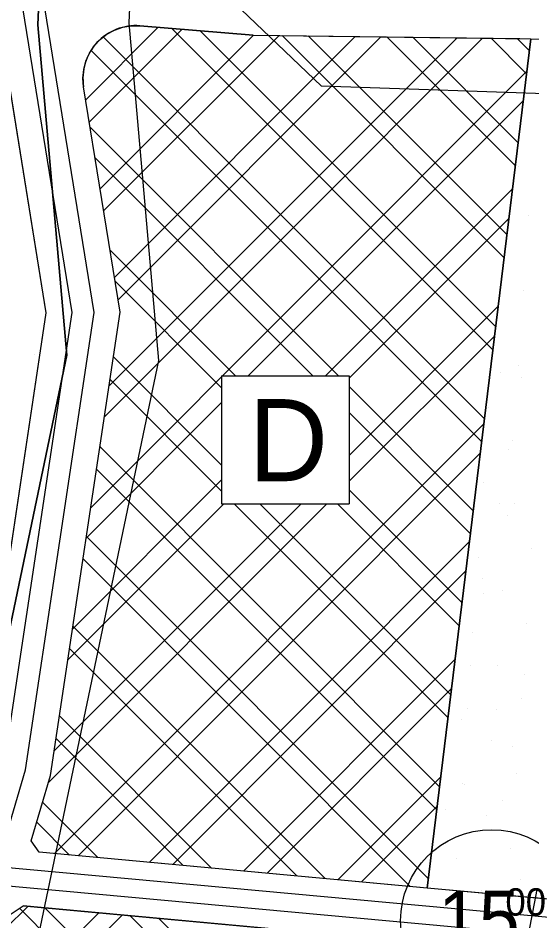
# Model space of a CAD drawing. Extents: x 419109 to 421295, y 4452223 to 4457798.
# Drawn here: x 420008.2 to 420149.1, y 4456608.7 to 4456856.1 of the extents above; entities that cross this region are included whole.
import ezdxf

# ---------------------------------------------------------------- set-up
doc = ezdxf.new("R2010")
doc.units = 0
for name, color, linetype in [('ADAKENARI', 7, 'Continuous'), ('KALDIRIM_FAT', 7, 'Continuous'), ('KD_DAIRE', 7, 'Continuous'), ('KD_YGEN', 7, 'Continuous'), ('PL_AYA_PARK_DINLENME', 7, 'Continuous'), ('PL_K_DEPOLAMA', 7, 'Continuous'), ('PL_KA_TARIM_ALANI', 7, 'Continuous'), ('SEMBOL_FAT', 7, 'Continuous'), ('SN_TASKIN', 7, 'Continuous'), ('TA_ENH_KORUMA', 7, 'Continuous'), ('TRFAT_DEPOLAMA', 7, 'Continuous'), ('TRFAT_PARKALANI', 7, 'Continuous')]:
    doc.layers.add(name, color=color, linetype=linetype)

msp = doc.modelspace()

# ---------------------------------------------------------------- linework, layer by layer
at = {"layer": 'ADAKENARI'}
for p, q in [((420015.89, 4456775.35), (420001.7, 4456863.07)), ((420072.61, 4456851.42), (420041.59, 4456853.95)), ((420072.61, 4456851.42), (420148.82, 4456850.39)), ((420148.82, 4456850.39), (420120.4, 4456617.74)), ((420148.82, 4456850.39), (420180.5, 4456849.97)), ((420036.13, 4456775.46), (420026.14, 4456837.23)), ((419997.49, 4456652.91), (420015.89, 4456775.35)), ((420017.07, 4456648.57), (420036.13, 4456775.46)), ((420011.79, 4456630.71), (420017.07, 4456648.57)), ((420013.93, 4456627.55), (420011.79, 4456630.71)), ((420120.4, 4456617.74), (420013.93, 4456627.55)), ((420157.26, 4456614.34), (420120.4, 4456617.74)), ((420005.76, 4456610.29), (420009.59, 4456612.89)), ((420118.58, 4456602.84), (420009.59, 4456612.89))]:
    msp.add_line(p, q, dxfattribs=at)
for centre, radius, start, end in [((420347.44, 4457066.63), 231.36, 196.8901, 245.5215), ((420040.42, 4456839.54), 14.46, 85.3301, 189.1888)]:
    msp.add_arc(centre, radius, start, end, dxfattribs=at)
at = {"layer": 'KALDIRIM_FAT'}
for p, q in [((420022.98, 4456775.39), (420008.77, 4456863.2)), ((420029.05, 4456775.42), (420014.83, 4456863.31)), ((420004.35, 4456651.39), (420022.98, 4456775.39)), ((420010.22, 4456650.09), (420029.05, 4456775.42)), ((419972.3, 4456521.75), (420010.22, 4456650.09)), ((420216.6, 4456603.85), (420002.39, 4456623.6)), ((420216.45, 4456598.84), (420000.94, 4456618.71))]:
    msp.add_line(p, q, dxfattribs=at)
at = {"layer": 'KD_DAIRE'}
msp.add_circle((420138.06, 4456608.72), 25, dxfattribs=at)
at = {"layer": 'PL_AYA_PARK_DINLENME'}
for points in [[(419859.9, 4456012.03), (419712.12, 4456044.1), (419754.34, 4456173.09), (419839.06, 4456376.31), (419960.56, 4456527.89), (419997.49, 4456652.91), (420015.89, 4456775.35), (420001.7, 4456863.07), (420019.71, 4457007.73), (420039.67, 4457006.17), (420110.63, 4457000.62), (420122.08, 4456999.73), (420124.45, 4456999.54)], [(420016.8, 4456927.25), (420013.63, 4456854.22), (420021.56, 4456763.74), (419972.35, 4456528.79), (419896.15, 4456444.66), (419851.71, 4456390.68), (419781.86, 4456219.24), (419743.76, 4456181.14), (419715.18, 4456046.21), (419900.92, 4456001.76), (419824.72, 4455719.19), (419823.13, 4455660.45), (419756.46, 4455592.19), (419783.44, 4455525.52), (419794.56, 4455425.51), (419778.68, 4455323.91)], [(419804.18, 4455325.18), (419819.77, 4455424.95), (419807.91, 4455531.7), (419785.76, 4455586.42), (419835.59, 4455637.43), (419842.19, 4455646.09), (419927.54, 4456021.09), (419744.69, 4456064.85), (419766.68, 4456168.71), (419803.1, 4456205.13), (419873.42, 4456377.73), (419915.08, 4456428.31), (419995.43, 4456517.04), (420046.79, 4456762.24), (420038.67, 4456854.78), (420041.73, 4456924.97)]]:
    msp.add_lwpolyline(points, dxfattribs=at)
msp.add_lwpolyline([(420120.4, 4456617.74), (420148.82, 4456850.39), (420180.5, 4456849.97), (420188.86, 4456847.54), (420181.91, 4456841.31), (420181.21, 4456828.51), (420178.27, 4456774.95), (420178.07, 4456771.27), (420170.42, 4456720.5), (420168.44, 4456707.36), (420165.96, 4456685.57), (420165.21, 4456679.45), (420157.26, 4456614.34)], close=True, dxfattribs=at)
at = {"layer": 'PL_K_DEPOLAMA'}
for points in [[(420072.61, 4456851.42), (420145.82, 4456850.43), (420148.82, 4456850.39), (420120.4, 4456617.74), (420117.41, 4456618.01), (420013.93, 4456627.55), (420011.79, 4456630.71), (420017.07, 4456648.57), (420036.13, 4456775.46), (420026.14, 4456837.23), (420025.96, 4456839.6), (420026.16, 4456841.97), (420026.76, 4456844.28), (420027.72, 4456846.45), (420029.03, 4456848.44), (420030.64, 4456850.19), (420032.52, 4456851.65), (420034.62, 4456852.78), (420036.87, 4456853.55), (420039.21, 4456853.95), (420041.59, 4456853.95)], [(419974.3, 4456503.81), (420005.76, 4456610.29), (420009.59, 4456612.89), (420115.59, 4456603.12), (420118.58, 4456602.84), (420104.23, 4456485.35), (420101.25, 4456485.71), (419976.43, 4456500.58)]]:
    msp.add_lwpolyline(points, close=True, dxfattribs=at)
at = {"layer": 'PL_KA_TARIM_ALANI'}
msp.add_lwpolyline([(419792.54, 4455014.98), (419819.96, 4455165.16), (419778.68, 4455323.91), (419794.56, 4455425.51), (419783.44, 4455525.52), (419756.46, 4455592.19), (419823.13, 4455660.45), (419824.72, 4455719.19), (419900.92, 4456001.76), (419869.84, 4456009.19), (419715.18, 4456046.21), (419743.76, 4456181.14), (419781.86, 4456219.24), (419851.71, 4456390.68), (419896.15, 4456444.66), (419972.35, 4456528.79), (420021.56, 4456763.74), (420013.63, 4456854.22), (420016.8, 4456927.25), (420027.91, 4457006.62), (420158.52, 4456994.43), (420142.12, 4457086.4)], dxfattribs=at)
at = {"layer": 'SEMBOL_FAT'}
for p, q in [((420064, 4456758.03), (420064, 4456723.03)), ((420064, 4456758.03), (420099, 4456758.03)), ((420099, 4456758.03), (420099, 4456723.03)), ((420064, 4456723.03), (420099, 4456723.03))]:
    msp.add_line(p, q, dxfattribs=at)
at = {"layer": 'SN_TASKIN'}
msp.add_lwpolyline([(421279.09, 4456215.61), (421195.31, 4456240.09), (421032.23, 4456272.97), (420928.59, 4456320.69), (420834.21, 4456393.35), (420746.64, 4456480.52), (420663.92, 4456586.47), (420574.11, 4456669.5), (420422.96, 4456744.08), (420282.11, 4456812), (420160.8, 4456835.05), (420091.41, 4456837.4), (419960.89, 4456961.81), (419854.4, 4457049.62), (419750.61, 4457217.33), (419705.67, 4457319.89), (419669.27, 4457550.58), (419656.39, 4457729.95), (419636.42, 4457793.06)], dxfattribs=at)
at = {"layer": 'TA_ENH_KORUMA'}
msp.add_line((419842.5, 4455014.45), (420150.5, 4456617.38), dxfattribs=at)
at = {"layer": 'TRFAT_DEPOLAMA'}
for p, q in [((420026.72, 4456833.66), (420046.6, 4456853.54)), ((420027.7, 4456827.58), (420053.13, 4456853.01)), ((420050.38, 4456853.23), (420138.41, 4456765.2)), ((420058.08, 4456852.6), (420139.18, 4456771.5)), ((420030.66, 4456809.32), (420072.75, 4456851.41)), ((420031.52, 4456850.88), (420136.1, 4456746.3)), ((420031.64, 4456803.23), (420079.73, 4456851.32)), ((420031.84, 4456746.86), (420135.55, 4456850.57)), ((420033.09, 4456755.18), (420128.57, 4456850.66)), ((420034.6, 4456784.97), (420100.66, 4456851.04)), ((420035.58, 4456778.89), (420107.64, 4456850.95)), ((420080.59, 4456851.31), (420141.49, 4456790.41)), ((420087.75, 4456851.21), (420142.26, 4456796.71)), ((420109.26, 4456850.92), (420144.57, 4456815.61)), ((420116.42, 4456850.83), (420145.34, 4456821.91)), ((420137.93, 4456850.54), (420147.65, 4456840.82)), ((420145.09, 4456850.44), (420148.42, 4456847.12)), ((420028.18, 4456847.15), (420135.33, 4456740)), ((420028.08, 4456721.89), (420147.73, 4456841.54)), ((420071.29, 4456758.03), (420146.75, 4456833.49)), ((420027.93, 4456826.19), (420096.08, 4456758.03)), ((420029.29, 4456817.75), (420089.01, 4456758.03)), ((420092.51, 4456758.03), (420143.8, 4456809.32)), ((420099, 4456757.45), (420142.82, 4456801.27)), ((420033.39, 4456792.44), (420067.8, 4456758.03)), ((420034.75, 4456784.01), (420064, 4456754.76)), ((420099, 4456736.24), (420139.86, 4456777.1)), ((420099, 4456729.17), (420138.88, 4456769.05)), ((420034.3, 4456763.25), (420064, 4456733.55)), ((420033.37, 4456757.1), (420064, 4456726.48)), ((420099, 4456755.11), (420133.02, 4456721.09)), ((420026.83, 4456713.57), (420064, 4456750.74)), ((420099, 4456748.04), (420132.25, 4456714.79)), ((420018.2, 4456627.16), (420135.93, 4456744.88)), ((420030.6, 4456738.66), (420123.79, 4456645.47)), ((420024.68, 4456626.56), (420134.94, 4456736.83)), ((420029.68, 4456732.51), (420123.02, 4456639.17)), ((420023.08, 4456688.61), (420064, 4456729.52)), ((420099, 4456726.83), (420129.94, 4456695.89)), ((420016.51, 4456646.68), (420092.86, 4456723.03)), ((420018.08, 4456655.32), (420085.79, 4456723.03)), ((420021.83, 4456680.28), (420064.58, 4456723.03)), ((420067.44, 4456723.03), (420126.1, 4456664.38)), ((420074.51, 4456723.03), (420126.87, 4456670.68)), ((420095.73, 4456723.03), (420129.17, 4456689.58)), ((420026.91, 4456714.07), (420120.71, 4456620.27)), ((420044.1, 4456624.77), (420131.99, 4456712.66)), ((420025.98, 4456707.92), (420115.74, 4456618.17)), ((420050.58, 4456624.17), (420131.01, 4456704.61)), ((420023.21, 4456689.48), (420092.37, 4456620.32)), ((420022.29, 4456683.33), (420084.58, 4456621.04)), ((420070, 4456622.38), (420128.06, 4456680.44)), ((420076.47, 4456621.79), (420127.07, 4456672.39)), ((420019.52, 4456664.89), (420061.21, 4456623.19)), ((420018.6, 4456658.74), (420053.42, 4456623.91)), ((420095.89, 4456620), (420124.12, 4456648.22)), ((420014.9, 4456641.23), (420030.06, 4456626.07)), ((420102.37, 4456619.4), (420123.14, 4456640.17)), ((420013.28, 4456635.77), (420022.27, 4456626.78)), ((420004.65, 4456606.53), (420010.89, 4456612.77)), ((420008.57, 4456612.2), (420049.1, 4456571.67)), ((420015.49, 4456612.35), (420056.17, 4456571.67)), ((419992.78, 4456566.38), (420036.78, 4456610.38)), ((419995.75, 4456576.42), (420030.31, 4456610.98)), ((420038.86, 4456610.19), (420110.7, 4456538.35)), ((420046.65, 4456609.47), (420111.47, 4456544.65))]:
    msp.add_line(p, q, dxfattribs=at)
at = {"layer": 'TRFAT_PARKALANI'}
for p, q in [((420145.39, 4456815.27), (420145.39, 4456815.27)), ((420009.04, 4456813.89), (420009.04, 4456813.89)), ((420148.23, 4456802.02), (420148.23, 4456802.02)), ((420014.25, 4456784.35), (420014.25, 4456784.35)), ((420146.78, 4456781.46), (420146.78, 4456781.46)), ((420012.8, 4456763.78), (420012.8, 4456763.78)), ((420145.33, 4456760.9), (420145.33, 4456760.9)), ((420140.46, 4456758.92), (420140.46, 4456758.92)), ((420146.24, 4456757.52), (420146.24, 4456757.52)), ((420137.22, 4456749.31), (420137.22, 4456749.31)), ((420143.88, 4456740.33), (420143.88, 4456740.33)), ((420142.76, 4456737.82), (420142.76, 4456737.82)), ((420135.77, 4456728.75), (420135.77, 4456728.75)), ((420140.16, 4456723.05), (420140.16, 4456723.05)), ((420144.42, 4456723.08), (420144.42, 4456723.08)), ((420142.43, 4456719.77), (420142.43, 4456719.77)), ((420149.09, 4456710.79), (420149.09, 4456710.79)), ((420134.31, 4456708.18), (420134.31, 4456708.18)), ((420135.53, 4456702.57), (420135.53, 4456702.57)), ((420135.82, 4456698.43), (420135.82, 4456698.43)), ((420140.97, 4456699.2), (420140.97, 4456699.2)), ((420147.64, 4456690.22), (420147.64, 4456690.22)), ((420132.86, 4456687.62), (420132.86, 4456687.62)), ((420132.34, 4456678.73), (420132.34, 4456678.73)), ((420139.52, 4456678.64), (420139.52, 4456678.64)), ((420147.12, 4456676.13), (420147.12, 4456676.13)), ((420146.18, 4456669.66), (420146.18, 4456669.66)), ((420131.41, 4456667.05), (420131.41, 4456667.05)), ((420139.49, 4456666.73), (420139.49, 4456666.73)), ((420129.74, 4456663.96), (420129.74, 4456663.96)), ((420138.07, 4456658.07), (420138.07, 4456658.07)), ((420143.64, 4456656.43), (420143.64, 4456656.43)), ((420144.73, 4456649.09), (420144.73, 4456649.09)), ((420129.96, 4456646.49), (420129.96, 4456646.49)), ((420130.6, 4456646.21), (420130.6, 4456646.21)), ((420141.04, 4456641.66), (420141.04, 4456641.66)), ((420125.4, 4456639.34), (420125.4, 4456639.34)), ((420136.62, 4456637.51), (420136.62, 4456637.51)), ((420143.28, 4456628.53), (420143.28, 4456628.53)), ((420128.51, 4456625.92), (420128.51, 4456625.92)), ((420121.93, 4456619.64), (420121.93, 4456619.64)), ((420146.05, 4456620.02), (420146.05, 4456620.02)), ((420135.17, 4456616.95), (420135.17, 4456616.95)), ((420136.7, 4456617.04), (420136.7, 4456617.04))]:
    msp.add_line(p, q, dxfattribs=at)

# ---------------------------------------------------------------- texts
at = {"layer": 'KD_YGEN'}
for s, height, p in [('15', 15, (420123.4, 4456602.02)), ('00', 7.5, (420141.81, 4456610.17))]:
    msp.add_text(s, height=height, dxfattribs=at).set_placement(p)
at = {"layer": 'SEMBOL_FAT'}
msp.add_text('D', height=22.5, dxfattribs=at).set_placement((420071.44, 4456729.19))

doc.saveas('drawing.dxf')
